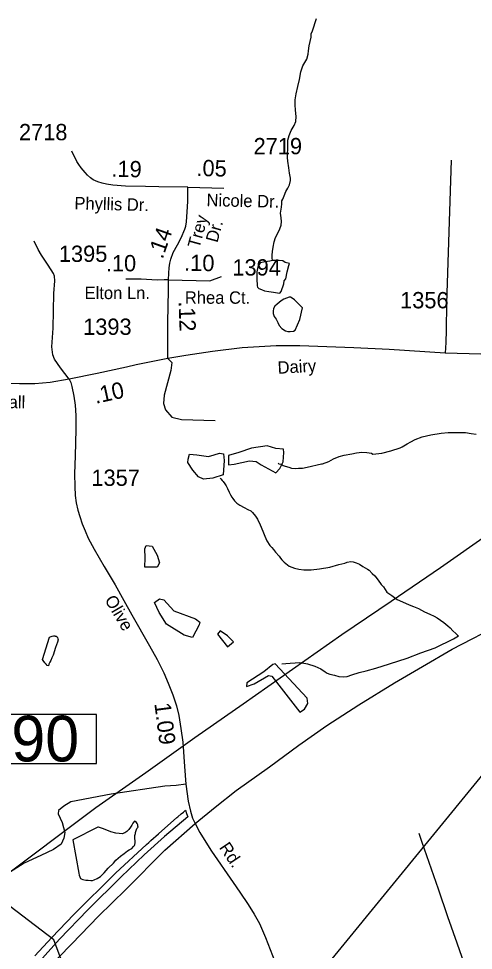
# Model space of a CAD drawing. Extents: x 2082433 to 2279600, y 546599 to 755198.
# Drawn here: x 2142883 to 2146372, y 604115 to 611256 of the extents above; entities that cross this region are included whole.
import ezdxf

# ---------------------------------------------------------------- set-up
doc = ezdxf.new("R2010")
doc.units = 0
for name, color, linetype in [('Exist Boundary Political City Limit New', 7, 'Continuous'), ('Exist Boundary Political Fire Districts', 7, 'Continuous'), ('Exist Hydrographic Creek Single Shore', 7, 'Continuous'), ('Exist Hydrographic Lagoon', 7, 'Continuous'), ('Exist Hydrographic Misc Water Feature', 7, 'Continuous'), ('Exist Hydrographic Pond Over 1500 Sq Ft', 7, 'Continuous'), ('Exist Hydrographic Pond Under 1500 Sq Ft', 7, 'Continuous'), ('Exist Railroad Mainline', 7, 'Continuous'), ('Exist Road Non-System Type 51', 7, 'Continuous'), ('Exist Road Primary Interstate Structure Standard Bridge Number Label', 7, 'Continuous'), ('Exist Road Secondary Mileage Hundredths English Label', 7, 'Continuous'), ('Exist Road Secondary Type 51 Attributed', 7, 'Continuous'), ('Exist Road Secondary Type 51 Label', 7, 'Continuous'), ('Exist Road Secondary Type 51 Number Label', 7, 'Continuous'), ('Exist Utilities Electrical Transmission Line', 7, 'Continuous'), ('Map Preparation Boundary City Limit Buffer Line', 7, 'Continuous')]:
    doc.layers.add(name, color=color, linetype=linetype)

msp = doc.modelspace()

# ---------------------------------------------------------------- linework, layer by layer
at = {"layer": 'Exist Boundary Political City Limit New'}
msp.add_lwpolyline([(2143007, 604072.2), (2143139, 604213.8), (2143307.8, 604390.9), (2143625.5, 604705.8), (2143864.5, 604927.6), (2143881, 604942.4), (2143897.5, 604957.2), (2143955.2, 605008.8), (2144097.2, 605132.3), (2144104.8, 605138.7), (2144131, 605161.1), (2144147.8, 605175.4), (2144164.8, 605189.6), (2144172.2, 605165.1), (2144182, 605137.6), (2144002.8, 604987.6), (2143847.5, 604846.2), (2143670.5, 604678.6), (2143413.2, 604427), (2143198, 604200.7), (2143043.2, 604030.7)], dxfattribs=at)
at = {"layer": 'Exist Boundary Political Fire Districts'}
msp.add_lwpolyline([(2125185.8, 609236.3), (2127409.2, 608956.3), (2130289.8, 608255.9), (2136376.8, 600637.7), (2139465.5, 602656.7), (2141242.8, 603675.4), (2141795.1, 603915), (2144979.3, 603672.9), (2148226.1, 607636.4), (2150227.4, 608573.5)], dxfattribs=at)
at = {"layer": 'Exist Hydrographic Creek Single Shore'}
for points in [[(2144874.1, 607849), (2144880.3, 607844.9), (2144897.9, 607841), (2144914.1, 607831.2), (2144928, 607825.1), (2144956.1, 607817.2), (2144978.1, 607809.4), (2145008.4, 607807.6), (2145030, 607809.6), (2145060.1, 607811.6), (2145096, 607817.9), (2145205.9, 607844.3), (2145215.9, 607844.3), (2145262.1, 607862.5), (2145300.2, 607882.7), (2145343.7, 607900.9), (2145381.4, 607911), (2145439.6, 607921.2), (2145475.5, 607927.6), (2145517.4, 607933.9), (2145553.7, 607931.6), (2145589.7, 607926.2), (2145601.4, 607917.9), (2145669.5, 607926.2), (2145739.4, 607944.5), (2145811.2, 607966.9), (2145825.1, 607974.9), (2145865.1, 607997.3), (2145893.2, 608013.3), (2145926.9, 608031.3), (2145979.1, 608051.4), (2146044.8, 608065.8), (2146124.5, 608080.1), (2146178.9, 608084.5), (2146234.6, 608084.9), (2146313, 608083.2), (2146354.8, 608077.3), (2146392.5, 608071.6)], [(2144428.9, 607735.1), (2144434.7, 607729), (2144445.1, 607715.2), (2144453.1, 607709.1), (2144464.8, 607691.1), (2144476.7, 607675.1), (2144487, 607655.3), (2144499.3, 607627.1), (2144509.7, 607605.3), (2144519.6, 607587.6), (2144525.5, 607577.3), (2144539.5, 607559.4), (2144557.7, 607543.6), (2144579.7, 607527.7), (2144613.7, 607510.1), (2144641.6, 607494.1), (2144663.7, 607484.2), (2144678.1, 607470.3), (2144700.2, 607442.2), (2144716, 607420.4), (2144735.9, 607376.4), (2144756.4, 607328.6), (2144772.8, 607288.5), (2144786.8, 607254.7), (2144810.8, 607218.6), (2144824.7, 607202.7), (2144839.1, 607186.8), (2144855.2, 607166.9), (2144881.5, 607137), (2144893.2, 607121), (2144903.6, 607107.3), (2144921.5, 607089.2), (2144957.8, 607059.4), (2144999.8, 607043.7), (2145032, 607035.6), (2145071.8, 607032), (2145128, 607032.4), (2145191.9, 607038.5), (2145271.5, 607052.8), (2145341.2, 607073.1), (2145385.5, 607083.5), (2145403.1, 607089.3), (2145431.2, 607095.6), (2145449.3, 607093.7), (2145473.5, 607085.6), (2145499.5, 607073.9), (2145525.4, 607057.9), (2145561.2, 607036.2), (2145573.5, 607028.3), (2145595.9, 607004.2), (2145616, 606984.6), (2145642, 606952.6), (2145664, 606918.5), (2145682, 606900.8), (2145708.1, 606859.1), (2145746.2, 606835.1), (2145788.4, 606805.2), (2145828.4, 606785.3), (2145878.9, 606763.5), (2145912.7, 606749.9), (2145952.5, 606734.1), (2145998.6, 606710.1), (2146037, 606692.6), (2146071, 606676.5), (2146094.8, 606664.7), (2146119.2, 606646.9), (2146145, 606626.8), (2146177.4, 606601.2), (2146195.5, 606587.1), (2146215.2, 606565), (2146237.5, 606543.4), (2146251.2, 606529.6), (2146259.4, 606525.5)], [(2143929.9, 600141.8), (2143945.9, 600200.5), (2144129, 600324.8), (2144261.1, 600551.7), (2144234, 600985.3), (2144012.4, 602131.7), (2143753, 602490.9), (2143635.1, 602722.9), (2143643.1, 602847.4), (2143774.9, 602998.9), (2143782.9, 603182.5), (2143682, 603424), (2143615, 603507.3), (2143364, 603637), (2143154, 604195.8), (2142718.9, 604526), (2142516.9, 604966.3), (2142400, 605050.7)]]:
    msp.add_lwpolyline(points, dxfattribs=at)
at = {"layer": 'Exist Hydrographic Lagoon'}
msp.add_lwpolyline([(2144632.7, 606136.3), (2144691.1, 606157.3), (2144801, 606220.4), (2144826.8, 606215.8), (2145039.6, 605939.8), (2145077, 605963.2), (2145102.7, 606007.6), (2145098, 606047.4), (2144852.5, 606311.6), (2144833.8, 606307), (2144763.6, 606248.5), (2144635, 606164.3)], close=True, dxfattribs=at)
at = {"layer": 'Exist Hydrographic Misc Water Feature'}
for points in [[(2144831.7, 609402.2), (2144829, 609422.1), (2144829.2, 609444), (2144831.1, 609472.1), (2144835.2, 609504.3), (2144844.6, 609544.2), (2144854.6, 609578.4), (2144868.2, 609606.4), (2144888.1, 609644.3), (2144898.3, 609672.4), (2144900, 609700.5), (2144897.9, 609728.4), (2144893.6, 609764.3), (2144899.7, 609810.4), (2144903.4, 609836.2), (2144903.2, 609860.2), (2144909.2, 609872.3), (2144919.4, 609898.3), (2144932.8, 609930.3), (2144949.2, 609956.7), (2144962.7, 609982.6), (2144968.4, 610014.6), (2144968.4, 610032.4), (2144962.5, 610072.7), (2144955.9, 610112.6), (2144948.1, 610162.5), (2144945.9, 610192.4), (2144945.7, 610214.3), (2144947.7, 610260.2), (2144947.7, 610292.3), (2144949.2, 610324.5), (2144959.4, 610360.3), (2144975.2, 610398.5), (2144996.7, 610436.6), (2145010.7, 610466.5), (2145012.3, 610504.7), (2145008.4, 610554.4), (2145006.2, 610594.5), (2145006, 610632.6), (2145011.9, 610680.4), (2145025.4, 610736.8), (2145037.1, 610788.5), (2145049, 610846.8), (2145065, 610894.7), (2145094.5, 610944.9), (2145104.4, 610982.8), (2145108.3, 611009), (2145112, 611046.9), (2145119.8, 611081), (2145127.6, 611114.7), (2145127.8, 611139), (2145137.8, 611163.1), (2145168.9, 611255.8)], [(2144831.7, 609402.2), (2144809.7, 609398.2), (2144775.5, 609392), (2144749.4, 609387.9), (2144735.5, 609383.9), (2144717.7, 609353.7), (2144711.9, 609315.7), (2144709.9, 609293.7), (2144711.9, 609267.8), (2144711.9, 609247.6), (2144712.3, 609221.5), (2144714.2, 609207.9), (2144716.4, 609197.8), (2144726.7, 609187.7), (2144746.6, 609179.9), (2144770.4, 609169.8), (2144802.6, 609164.1), (2144838.4, 609160.3), (2144868.6, 609154.5), (2144886.6, 609150.6), (2144898.3, 609164.6), (2144918, 609224.5), (2144921.7, 609246.6), (2144933.8, 609260.6), (2144943.6, 609314.7), (2144957.4, 609363), (2144961.7, 609378.9), (2144929.3, 609386.6), (2144909.2, 609398.6), (2144881.5, 609402.4), (2144847.5, 609402.3), (2144831.7, 609402.2)], [(2145041.4, 608949.1), (2145061.1, 609039.4), (2145044.9, 609055.2), (2145022.8, 609077.3), (2145000.8, 609100.9), (2144988.9, 609108.8), (2144968.4, 609120.8), (2144958.6, 609120.6), (2144938.9, 609114.7), (2144918.6, 609104.8), (2144898.5, 609092.4), (2144866.5, 609068.5), (2144849.1, 609052.5), (2144839.3, 609034.5), (2144834.9, 609014.4), (2144834.9, 608996.2), (2144843.2, 608974.2), (2144859.6, 608952.3), (2144871.4, 608926.6), (2144881.3, 608904.4), (2144901.6, 608880.6), (2144929.7, 608862.6), (2144947.7, 608857.1), (2144967.8, 608856.8), (2144991.4, 608861), (2145005.6, 608867.4), (2145041.4, 608949.1)], [(2143065.6, 606343.4), (2143118.9, 606515.4), (2143132.4, 606519.9), (2143140.2, 606523.9), (2143150.2, 606525.7), (2143154.1, 606525.9), (2143160.5, 606525.7), (2143164.4, 606523.9), (2143172.2, 606521.9), (2143178.3, 606517.8), (2143182.4, 606511.9), (2143184.5, 606503.9), (2143186.5, 606495.8), (2143180.6, 606478.1), (2143166.9, 606435.9), (2143149, 606377.8), (2143139, 606355.8), (2143129.1, 606337.8), (2143123.4, 606323.7), (2143115.6, 606309.5), (2143111.5, 606295.5), (2143101.6, 606299.4), (2143093.4, 606307.5), (2143083.2, 606319.6), (2143071.5, 606335.6), (2143065.6, 606343.4)], [(2144903, 606309.9), (2144933, 606313.6), (2144966.8, 606315.8), (2145004.9, 606319.8), (2145034.7, 606320.1), (2145058.7, 606318.1), (2145098.6, 606310.5), (2145155, 606292.6), (2145201.2, 606272.7), (2145235, 606248.9), (2145251.2, 606239.2), (2145271.1, 606231.3), (2145307.2, 606223.4), (2145339.2, 606213.3), (2145373.4, 606211.8), (2145402.9, 606213.8), (2145439.4, 606225.7), (2145495.2, 606244), (2145551, 606258.3), (2145624.6, 606278.8), (2145728.8, 606311.3), (2145864.5, 606355.7), (2145968.3, 606394.3), (2146079.8, 606434.6), (2146219.7, 606503.1), (2146259.4, 606525.5)]]:
    msp.add_lwpolyline(points, dxfattribs=at)
at = {"layer": 'Exist Hydrographic Pond Over 1500 Sq Ft'}
for points in [[(2144493.5, 607906.5), (2144493.5, 607836.3), (2144538, 607841), (2144654.9, 607866.7), (2144706.3, 607862), (2144743.7, 607836.3), (2144856, 607775.5), (2144886.4, 607808.2), (2144912.1, 607859.7), (2144919.1, 607929.8), (2144914.5, 607955.6), (2144856, 607962.6), (2144790.5, 607981.3), (2144668.9, 607964.9), (2144573, 607929.8)], [(2144194.2, 607918.1), (2144250.3, 607913.5), (2144339.2, 607899.4), (2144383.6, 607913.5), (2144423.4, 607925.2), (2144456.1, 607920.5), (2144460.8, 607869), (2144451.4, 607759.1), (2144374.3, 607733.4), (2144301.8, 607726.4), (2144264.4, 607745.1), (2144219.9, 607796.5), (2144180.2, 607855), (2144184.9, 607880.7)], [(2143925.3, 606781.7), (2143965.1, 606809.7), (2143997.8, 606802.7), (2144075, 606718.5), (2144241, 606655.4), (2144273.7, 606629.7), (2144269, 606611), (2144217.6, 606512.7), (2144152.1, 606531.5), (2144018.8, 606615.6), (2143960.4, 606704.5)]]:
    msp.add_lwpolyline(points, close=True, dxfattribs=at)
at = {"layer": 'Exist Hydrographic Pond Under 1500 Sq Ft'}
for points in [[(2143862.2, 607219), (2143906.6, 607211.9), (2143946.3, 607144.1), (2143965.1, 607085.7), (2143946.3, 607052.9), (2143850.5, 607052.9), (2143855.1, 607123.1), (2143850.5, 607193.2)], [(2144409.4, 606538.5), (2144486.5, 606442.6), (2144531, 606480), (2144486.5, 606524.4), (2144430.4, 606564.2)]]:
    msp.add_lwpolyline(points, close=True, dxfattribs=at)
msp.add_lwpolyline([(2143299.3, 604962.9), (2143344.6, 604707), (2143348.3, 604691), (2143352.8, 604677.4), (2143358.8, 604667.1), (2143362.9, 604663.3), (2143374.6, 604657.4), (2143398.6, 604653.4), (2143416.4, 604653.5), (2143436.5, 604651.7), (2143450.6, 604651.6), (2143462.7, 604655.9), (2143484.9, 604665.9), (2143510.5, 604681.9), (2143538.4, 604710.1), (2143570.2, 604744.3), (2143610, 604784.5), (2143629.9, 604806.6), (2143665.7, 604836.4), (2143693.6, 604858.6), (2143717.6, 604876.9), (2143731.4, 604884.9), (2143751.5, 604896.9), (2143765.4, 604911), (2143771.3, 604919), (2143775.2, 604927), (2143777.3, 604938.8), (2143776.9, 604955.1), (2143775.4, 604971.2), (2143774.6, 604995.2), (2143779.1, 605011.1), (2143780.8, 605019), (2143787.1, 605041.2), (2143790.4, 605049.2), (2143800.7, 605059), (2143798.6, 605067), (2143796.8, 605077), (2143792.5, 605087), (2143786.7, 605095.2), (2143776.5, 605102.8), (2143772.2, 605105.1), (2143758.4, 605088.9), (2143750.6, 605074.7), (2143740.6, 605058.7), (2143728.7, 605040.7), (2143712.9, 605024.8), (2143698.8, 605016.8), (2143678.7, 605008.5), (2143654.9, 605010.5), (2143628.6, 605014.4), (2143590.9, 605024.2), (2143561, 605036), (2143527.1, 605050.1), (2143497, 605059.9), (2143490.8, 605059.6), (2143299.3, 604962.9)], dxfattribs=at)
at = {"layer": 'Exist Railroad Mainline'}
for points in [[(2144236.9, 605087.5), (2144390.9, 605213.2), (2144551.7, 605340), (2144808.6, 605522.8), (2145033.7, 605687.9), (2145247, 605838.7), (2145492.3, 605995.7), (2145767.5, 606164.9), (2145980.8, 606289.8), (2146208.4, 606423.2), (2146595.1, 606622.3), (2146982.2, 606826), (2147295.4, 606993.3), (2147853.8, 607284.4), (2148314.2, 607525.5)], [(2142008.3, 602807.8), (2142260.1, 603068.4), (2142600.3, 603425.8), (2142847.2, 603694.8), (2143087.8, 603955.7), (2143290.8, 604164.6), (2143495.9, 604377.4), (2143705, 604580.3), (2144004.8, 604884), (2144236.9, 605087.5)]]:
    msp.add_lwpolyline(points, dxfattribs=at)
at = {"layer": 'Exist Road Non-System Type 51'}
for points in [[(2146201.6, 610172), (2146166.7, 609073.7), (2146163.5, 608867.8), (2146162, 608773.9), (2146157.1, 608692.3)], [(2143270.8, 608493.4), (2143203.9, 608579.3), (2143158.9, 608645.4), (2143145.1, 608679.3), (2143138.7, 608740.1), (2143148.6, 608883.3), (2143152.7, 609149.3), (2143159.8, 609245.8), (2143158, 609281.4), (2143149.8, 609301.9), (2143109.2, 609366.8), (2143057.7, 609444), (2143033.2, 609486.6), (2143002.8, 609549.8)], [(2144027.4, 608652), (2144058.9, 608620.5), (2144052.1, 608559), (2144000.9, 608371.1), (2143994, 608306.1), (2144011.1, 608258.3), (2144058.9, 608200.2), (2144134.1, 608183.1), (2144390.4, 608176.3)], [(2144166.2, 605389.1), (2144091.4, 605377.6), (2144006, 605374.2), (2143592.5, 605312.6), (2143284.9, 605254.5), (2143230.3, 605220.4), (2143189.3, 605186.2), (2143185.8, 605162.3), (2143216.6, 605093.9), (2143237.1, 605018.8), (2143230.3, 604974.3), (2143209.8, 604929.9), (2143151.7, 604888.9), (2143052.6, 604841.1), (2142926.1, 604783), (2142786, 604694.1), (2142546.8, 604523.3)], [(2146364.7, 603855.2), (2146322, 603959.4), (2146248.5, 604169.6), (2146175.1, 604372.9), (2146105.9, 604584.8), (2145978.6, 604941.9), (2145955.5, 605011.9)]]:
    msp.add_lwpolyline(points, dxfattribs=at)
at = {"layer": 'Exist Road Primary Interstate Structure Standard Bridge Number Label'}
msp.add_lwpolyline([(2143480.7, 605923.2), (2142614.2, 605923.2), (2142614.2, 605547.5), (2143480.7, 605547.5)], close=True, dxfattribs=at)
at = {"layer": 'Exist Road Secondary Type 51 Attributed'}
msp.add_line((2144181.9, 609963.5), (2144458.2, 609957.2), dxfattribs=at)
for points in [[(2144181.9, 609963.5), (2143959.3, 609967.6), (2143856.2, 609969.2), (2143703.7, 609973.1), (2143606.8, 609978.7), (2143557.8, 609985.9), (2143524.7, 609993.9), (2143490.4, 610006.2), (2143456.1, 610021.4), (2143434.7, 610036.5), (2143412.4, 610055.6), (2143392.5, 610076.7), (2143361.8, 610111.4), (2143345.5, 610137.2), (2143330.4, 610161.6), (2143292.1, 610239.3)], [(2144130.2, 609576.1), (2144158.9, 609642.9), (2144164.9, 609664.5), (2144170.8, 609697.6), (2144176.4, 609775.7), (2144180.4, 609854.9), (2144181.9, 609963.5)], [(2144032.8, 609254.4), (2144035.5, 609306), (2144038.2, 609347), (2144042.6, 609381.2), (2144051.7, 609412.6), (2144069.6, 609463.2), (2144101.1, 609521.1), (2144130.2, 609576.1)], [(2144032.8, 609254.4), (2143999.4, 609253.3), (2143946.7, 609252.2), (2143822.4, 609259.6), (2143705.3, 609259.6)], [(2144027.4, 608652), (2144027.4, 608772.9), (2144027, 608858.2), (2144027.8, 608933.2), (2144030.2, 609046.3), (2144032.2, 609176.5), (2144032.8, 609254.4)], [(2144032.8, 609254.4), (2144351.1, 609245.9), (2144440, 609280.1)], [(2143270.8, 608493.4), (2143125.1, 608466.5), (2143007.5, 608456), (2142890.5, 608457.2), (2142575.4, 608465.3), (2142354.5, 608472.9), (2142010.7, 608483.5), (2141893.9, 608497.2), (2141803.3, 608517.4), (2141741.3, 608536.7), (2141694, 608556.8), (2141640.8, 608581.9), (2141538.8, 608638.1), (2141380.6, 608757.8), (2141181.1, 608922.2)], [(2147937.2, 608635.3), (2147741.8, 608637.3), (2147338.7, 608652), (2146943.5, 608664.6), (2146613.8, 608678.3), (2146157.1, 608692.3), (2145727.2, 608720.3), (2145456, 608731.7), (2145040.3, 608748.5), (2144859, 608747.5), (2144597.9, 608732.8), (2144369.9, 608705.5), (2144165.5, 608675.1), (2144027.4, 608652)], [(2144027.4, 608652), (2143784.9, 608602.8), (2143710, 608585.9), (2143485.7, 608536.6), (2143270.8, 608493.4)], [(2143270.8, 608493.4), (2143284.3, 608466.5), (2143291.9, 608437.3), (2143305.9, 608363.6), (2143316.7, 608292.9), (2143322, 608214), (2143321.1, 608108.1), (2143316.1, 607905.3), (2143312.6, 607767.3), (2143314.1, 607670.9), (2143316.4, 607600.1), (2143325.8, 607545.2), (2143336.9, 607489), (2143352.4, 607441.1), (2143369.9, 607385), (2143392.7, 607330), (2143416.4, 607275.1), (2143463.2, 607190.9), (2143540, 607057.6), (2143622.8, 606916.1), (2143689.7, 606796.9), (2143751.1, 606687.5), (2143887, 606448.4), (2143945.8, 606343.8), (2143997.2, 606243.2), (2144030.8, 606163.7), (2144065.9, 606073.7), (2144094, 605988.9), (2144111.8, 605915.9), (2144128.2, 605815.3), (2144141.9, 605710.7), (2144156.2, 605523.6), (2144166.2, 605389.1), (2144185.2, 605258.8), (2144201.5, 605181.6), (2144217.3, 605127.8), (2144236.9, 605087.5), (2144273.7, 605019.1), (2144307, 604965.3), (2144364, 604876.4), (2144529.8, 604634.4), (2144580.9, 604561.9), (2144644.7, 604465.4), (2144689.4, 604393), (2144730.9, 604320.5), (2144778.5, 604212.9), (2144865.9, 603982.6)]]:
    msp.add_lwpolyline(points, dxfattribs=at)
at = {"layer": 'Exist Utilities Electrical Transmission Line'}
msp.add_lwpolyline([(2135510.3, 599346), (2136050.3, 599742.2), (2136793.7, 600289.3), (2137523.2, 600836.5), (2138250.6, 601365.5), (2138619.3, 601637), (2138990, 601910.6), (2139364.7, 602184), (2139739.4, 602457.6), (2140486.9, 603000.7), (2140829.8, 603250.2), (2141575.1, 603803.2), (2141969.6, 604095), (2142338.3, 604368.5), (2142712.9, 604640), (2143476.4, 605209.1), (2143859, 605478.7), (2144235.8, 605746.2), (2144606.6, 606003.9), (2144985.1, 606269.4), (2145363.9, 606534.9), (2145742.6, 606790.6), (2146119.5, 607050.1), (2146496.2, 607313.6)], dxfattribs=at)
at = {"layer": 'Map Preparation Boundary City Limit Buffer Line'}
msp.add_lwpolyline([(2143007, 604072.2), (2143139, 604213.8), (2143307.8, 604390.9), (2143625.5, 604705.8), (2143864.5, 604927.6), (2143881, 604942.4), (2143897.5, 604957.2), (2143955.2, 605008.8), (2144097.2, 605132.3), (2144104.8, 605138.7), (2144131, 605161.1), (2144147.8, 605175.4), (2144164.8, 605189.6), (2144172.2, 605165.1), (2144182, 605137.6), (2144002.8, 604987.6), (2143847.5, 604846.2), (2143670.5, 604678.6), (2143413.2, 604427), (2143198, 604200.7), (2143043.2, 604030.7)], dxfattribs=at)

# ---------------------------------------------------------------- texts
at = {"layer": 'Exist Road Primary Interstate Structure Standard Bridge Number Label'}
msp.add_text('490', height=350, dxfattribs=at).set_placement((2142566.8, 605563.1))
at = {"layer": 'Exist Road Secondary Mileage Hundredths English Label'}
for s, rotation, p in [('.05', 358.70351, (2144246.4, 610049.9)), ('.19', 358.51164, (2143593.8, 610044.6)), ('.14', 70.49712, (2143987.1, 609408.1)), ('.10', 0.39616, (2143552.9, 609317.9)), ('.10', 359.17383, (2144152.6, 609323.5)), ('.12', 272.05065, (2144110.4, 609088)), ('.10', 12.39401, (2143474.8, 608303.5)), ('1.09', 277.27071, (2143924.3, 606006.8))]:
    msp.add_text(s, height=125, rotation=rotation, dxfattribs=at).set_placement(p)
at = {"layer": 'Exist Road Secondary Type 51 Label'}
for s, rotation, p in [('Phyllis Dr.', 358.51162, (2143310.1, 609795)), ('Nicole Dr.', 358.70349, (2144324, 609818.8)), ('Trey ', 74.72532, (2144269.6, 609489.9)), (' Dr.', 74.72532, (2144398.8, 609500)), ('Dairy', 3.22422, (2144872.6, 608533.6)), ('Woodall', 358.88711, (2142474.3, 608277.3)), ('Olive', 300.40161, (2143540.2, 606802.6)), ('Rd.', 304.0325, (2144417.8, 604903.3))]:
    msp.add_text(s, height=95, rotation=rotation, dxfattribs=at).set_placement(p)
for s, p in [('Elton Ln.', (2143389.3, 609106.4)), ('Rhea Ct.', (2144158.5, 609070.6))]:
    msp.add_text(s, height=95, dxfattribs=at).set_placement(p)
at = {"layer": 'Exist Road Secondary Type 51 Number Label'}
for s, p in [('2718', (2142885.8, 610323.8)), ('2719', (2144686, 610216.2)), ('1395', (2143192, 609391.3)), ('1394', (2144523.5, 609286.9)), ('1356', (2145810.2, 609035.6)), ('1393', (2143378.3, 608832)), ('1357', (2143441.7, 607674.9))]:
    msp.add_text(s, height=125, dxfattribs=at).set_placement(p)

doc.saveas('drawing.dxf')
